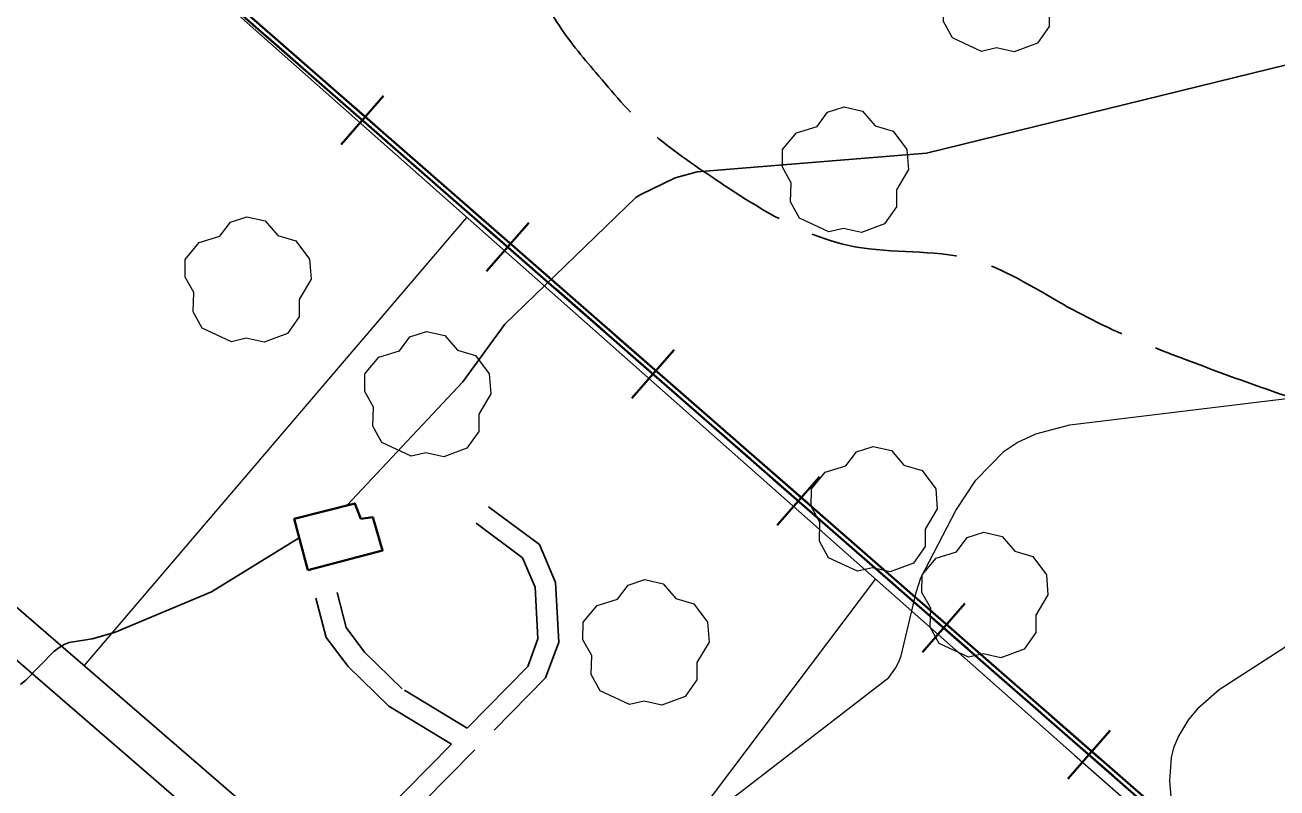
# Model space of a CAD drawing. Extents: x 480269 to 484877, y 4383588 to 4386804.
# Drawn here: x 483184 to 483378.6, y 4384938.8 to 4385057.4 of the extents above; entities that cross this region are included whole.
import ezdxf

# ---------------------------------------------------------------- set-up
doc = ezdxf.new("R2010")
doc.units = 0
doc.header["$LTSCALE"] = 3.8
doc.linetypes.add('LONG_DASHED', pattern=[7.5, 6, -1.5])
doc.linetypes.add('MEDIUM_DASHED', pattern=[4.5, 3, -1.5])
for name, color, linetype, lineweight in [('27', 7, 'Continuous', 25), ('29', 7, 'Continuous', 13), ('34', 7, 'Continuous', 35), ('37', 7, 'Continuous', 25), ('38', 7, 'Continuous', 25), ('47', 7, 'Continuous', 35), ('51', 7, 'Continuous', 13), ('8', 7, 'Continuous', 25), ('9', 7, 'Continuous', 13)]:
    doc.layers.add(name, color=color, linetype=linetype, lineweight=lineweight)

msp = doc.modelspace()

# ---------------------------------------------------------------- linework, layer by layer
at = {"layer": '27'}
msp.add_spline([(483727.16, 4385128.45), (483702.11, 4385129.24), (483649.65, 4385135.5), (483626.16, 4385132.37), (483588.58, 4385137.07), (483567.44, 4385128.45), (483561.17, 4385115.92), (483569.79, 4385101.04), (483587.01, 4385090.07), (483591.71, 4385074.4), (483579.96, 4385046.2), (483570.57, 4385028.19), (483559.61, 4385025.84), (483542.38, 4385040.72), (483515.76, 4385050.9), (483496.19, 4385065), (483481.31, 4385072.05), (483441.38, 4385059.52), (483420.24, 4385048.55), (483385, 4385062.65), (483357.6, 4385086.15), (483334.89, 4385110.44), (483327.07, 4385140.2), (483309.84, 4385151.17), (483298.1, 4385151.17), (483281.65, 4385134.72), (483253.47, 4385133.15), (483239.37, 4385137.85), (483220.58, 4385130.8), (483190.05, 4385142.55), (483153.25, 4385156.65), (483117.23, 4385145.69), (483096.09, 4385136.29), (483050.68, 4385162.14), (483002.13, 4385187.2), (482983.34, 4385195.04)], degree=3, dxfattribs=at)
at = {"layer": '29'}
for points in [[(483332.66, 4385053.29), (483328.12, 4385055.41), (483326.71, 4385057.95), (483326.81, 4385060.93), (483325.44, 4385063.34), (483325.48, 4385066.09), (483327.64, 4385068.69), (483330.83, 4385069.69), (483332.48, 4385071.88), (483335.05, 4385072.71), (483337.91, 4385072.06), (483339.86, 4385069.79), (483342.67, 4385068.97), (483344.8, 4385066.12), (483345.04, 4385062.99), (483343.16, 4385059.84), (483343.16, 4385057.16), (483341.34, 4385054.55), (483337.72, 4385053.21), (483334.95, 4385053.84)], [(483308.9, 4385025.22), (483304.36, 4385027.34), (483302.95, 4385029.88), (483303.05, 4385032.86), (483301.68, 4385035.27), (483301.72, 4385038.02), (483303.88, 4385040.62), (483307.07, 4385041.62), (483308.72, 4385043.81), (483311.29, 4385044.64), (483314.15, 4385043.99), (483316.1, 4385041.72), (483318.91, 4385040.9), (483321.04, 4385038.05), (483321.28, 4385034.92), (483319.4, 4385031.77), (483319.4, 4385029.09), (483317.58, 4385026.48), (483313.96, 4385025.14), (483311.19, 4385025.77)], [(483216.06, 4385008.15), (483211.52, 4385010.27), (483210.11, 4385012.81), (483210.21, 4385015.79), (483208.84, 4385018.2), (483208.88, 4385020.95), (483211.04, 4385023.55), (483214.23, 4385024.55), (483215.88, 4385026.74), (483218.45, 4385027.57), (483221.31, 4385026.92), (483223.26, 4385024.65), (483226.07, 4385023.83), (483228.2, 4385020.98), (483228.44, 4385017.85), (483226.56, 4385014.7), (483226.56, 4385012.02), (483224.74, 4385009.41), (483221.12, 4385008.07), (483218.35, 4385008.7)], [(483243.98, 4384990.33), (483239.44, 4384992.45), (483238.03, 4384994.99), (483238.13, 4384997.97), (483236.76, 4385000.38), (483236.8, 4385003.13), (483238.96, 4385005.73), (483242.15, 4385006.73), (483243.8, 4385008.92), (483246.37, 4385009.75), (483249.23, 4385009.1), (483251.18, 4385006.83), (483253.99, 4385006.01), (483256.12, 4385003.16), (483256.36, 4385000.03), (483254.48, 4384996.88), (483254.48, 4384994.2), (483252.66, 4384991.59), (483249.04, 4384990.25), (483246.27, 4384990.88)], [(483313.38, 4384972.45), (483308.84, 4384974.57), (483307.43, 4384977.11), (483307.53, 4384980.09), (483306.16, 4384982.5), (483306.2, 4384985.25), (483308.36, 4384987.85), (483311.55, 4384988.85), (483313.2, 4384991.04), (483315.77, 4384991.87), (483318.63, 4384991.22), (483320.58, 4384988.95), (483323.39, 4384988.13), (483325.52, 4384985.28), (483325.76, 4384982.15), (483323.88, 4384979), (483323.88, 4384976.32), (483322.06, 4384973.71), (483318.44, 4384972.37), (483315.67, 4384973)], [(483330.59, 4384959.09), (483326.05, 4384961.21), (483324.64, 4384963.75), (483324.74, 4384966.73), (483323.37, 4384969.14), (483323.41, 4384971.89), (483325.57, 4384974.49), (483328.76, 4384975.49), (483330.41, 4384977.68), (483332.98, 4384978.51), (483335.84, 4384977.86), (483337.79, 4384975.59), (483340.6, 4384974.77), (483342.73, 4384971.92), (483342.97, 4384968.79), (483341.09, 4384965.64), (483341.09, 4384962.96), (483339.27, 4384960.35), (483335.65, 4384959.01), (483332.88, 4384959.64)], [(483277.9, 4384951.73), (483273.36, 4384953.85), (483271.95, 4384956.39), (483272.05, 4384959.37), (483270.68, 4384961.78), (483270.72, 4384964.53), (483272.88, 4384967.13), (483276.07, 4384968.13), (483277.72, 4384970.32), (483280.29, 4384971.15), (483283.15, 4384970.5), (483285.1, 4384968.23), (483287.91, 4384967.41), (483290.04, 4384964.56), (483290.28, 4384961.43), (483288.4, 4384958.28), (483288.4, 4384955.6), (483286.58, 4384952.99), (483282.96, 4384951.65), (483280.19, 4384952.28)]]:
    msp.add_lwpolyline(points, close=True, dxfattribs=at)
at = {"layer": '34'}
for p, q in [((483228.86, 4385049.17), (483221.33, 4385055.75)), ((483238.27, 4385041.85), (483230.74, 4385048.43)), ((483238.27, 4385041.85), (483230.74, 4385048.43)), ((483240.15, 4385039.3), (483232.62, 4385045.88)), ((483233.1, 4385038.83), (483239.68, 4385046.36)), ((483251.44, 4385029.44), (483243.91, 4385036.02)), ((483260.86, 4385022.12), (483253.33, 4385028.7)), ((483260.86, 4385022.12), (483253.33, 4385028.7)), ((483262.74, 4385019.57), (483255.21, 4385026.15)), ((483255.68, 4385019.09), (483262.26, 4385026.63)), ((483274.03, 4385009.71), (483266.5, 4385016.29)), ((483283.45, 4385002.39), (483275.91, 4385008.97)), ((483283.45, 4385002.39), (483275.91, 4385008.97)), ((483285.33, 4384999.84), (483277.79, 4385006.42)), ((483278.27, 4384999.36), (483284.85, 4385006.9)), ((483296.61, 4384989.98), (483289.08, 4384996.56)), ((483306.03, 4384982.66), (483298.5, 4384989.24)), ((483306.03, 4384982.66), (483298.5, 4384989.24)), ((483307.91, 4384980.11), (483300.38, 4384986.69)), ((483300.86, 4384979.63), (483307.43, 4384987.16)), ((483319.2, 4384970.25), (483311.67, 4384976.83)), ((483328.62, 4384962.93), (483321.08, 4384969.51)), ((483328.62, 4384962.93), (483321.08, 4384969.51)), ((483330.5, 4384960.38), (483322.96, 4384966.96)), ((483323.44, 4384959.9), (483330.02, 4384967.43)), ((483341.78, 4384950.52), (483334.25, 4384957.1)), ((483351.2, 4384943.2), (483343.67, 4384949.78)), ((483351.2, 4384943.2), (483343.67, 4384949.78)), ((483346.03, 4384940.17), (483352.61, 4384947.7)), ((483353.08, 4384940.65), (483345.55, 4384947.23))]:
    msp.add_line(p, q, dxfattribs=at)
for points in [[(483464.12, 4384844.55), (483013.12, 4385238.55), (482720.12, 4385147.55)], [(483464.12, 4384844.55), (483013.12, 4385238.55), (482720.12, 4385147.55)], [(483466, 4384842), (483015, 4385236), (482722, 4385145)]]:
    msp.add_lwpolyline(points, dxfattribs=at)
at = {"layer": '37'}
for points in [[(483278.04, 4384763.7), (483388.31, 4384775.37), (483396.25, 4384777.5), (483401.8, 4384780.35), (483406.67, 4384784.64), (483410.91, 4384790.59), (483412.8, 4384795.66), (483413.03, 4384800.96), (483412.9, 4384805.24), (483411.9, 4384810.34), (483409.49, 4384815.21), (483404.8, 4384820.61), (483398.46, 4384824.66), (483380.67, 4384830.95), (483329.04, 4384849.79), (483319.89, 4384854.08), (483310.58, 4384858.59), (483303.26, 4384863.02), (483294.69, 4384869.69), (483265.36, 4384895.28), (483166.86, 4384980.49), (483085.09, 4385052.01)], [(483277.39, 4384769.88), (483387.17, 4384781.5), (483394, 4384783.33), (483398.27, 4384785.53), (483402.03, 4384788.83), (483405.38, 4384793.53), (483406.63, 4384796.91), (483406.81, 4384801), (483406.7, 4384804.54), (483405.96, 4384808.33), (483404.27, 4384811.74), (483400.69, 4384815.85), (483395.71, 4384819.03), (483378.57, 4384825.1), (483326.65, 4384844.04), (483317.22, 4384848.47), (483307.61, 4384853.12), (483299.73, 4384857.89), (483290.74, 4384864.89), (483261.29, 4384890.58), (483162.79, 4384975.79), (483081.03, 4385047.25)]]:
    msp.add_lwpolyline(points, dxfattribs=at)
at = {"layer": '38', "linetype": 'MEDIUM_DASHED'}
for points in [[(483256.02, 4384982.48), (483263.91, 4384976.6), (483266.43, 4384970.72), (483266.93, 4384961.45), (483264.88, 4384955.87), (483253.87, 4384944.68), (483241.46, 4384932.12), (483233.42, 4384928.15), (483229.84, 4384926.01)], [(483252.69, 4384948.07), (483242.58, 4384954.18), (483236.75, 4384959.89), (483233.87, 4384963.69), (483232.46, 4384969.13)]]:
    msp.add_lwpolyline(points, dxfattribs=at)
at = {"layer": '38'}
for points in [[(483254.1, 4384979.91), (483261.3, 4384974.54), (483263.26, 4384969.98), (483263.69, 4384961.93), (483262.11, 4384957.63), (483252.69, 4384948.07)], [(483250.24, 4384945.58), (483240.49, 4384951.48), (483234.2, 4384957.63), (483230.75, 4384962.18), (483229.17, 4384968.28)], [(483250.24, 4384945.58), (483239.56, 4384934.76), (483231.89, 4384930.97), (483227.28, 4384928.22)]]:
    msp.add_lwpolyline(points, dxfattribs=at)
at = {"layer": '38', "linetype": 'LONG_DASHED'}
msp.add_spline([(483191.41, 4385172.62), (483199.18, 4385164.92), (483210.2, 4385152.64), (483216.4, 4385142.97), (483224.72, 4385131.98), (483237.45, 4385125.24), (483244.64, 4385121.93), (483253.17, 4385116.33), (483258.55, 4385108.88), (483261.18, 4385098.85), (483261.29, 4385084.08), (483260.9, 4385080.56), (483262.31, 4385067.93), (483266.69, 4385057.75), (483272.69, 4385049.99), (483280.76, 4385041.19), (483290.56, 4385033.86), (483298.87, 4385028.57), (483312.94, 4385022.92), (483330.8, 4385021.02), (483345.47, 4385013.87), (483353.53, 4385009.78), (483365.16, 4385005.06), (483380.96, 4384999.4), (483392.8, 4384995.63), (483412.21, 4384989.49), (483426.88, 4384986.14), (483440.33, 4384980.88), (483449.91, 4384971.7), (483456.88, 4384963.51), (483459.13, 4384959.17), (483462.74, 4384954.22), (483463.87, 4384951.74), (483464.35, 4384942.25), (483465.12, 4384930.74), (483465.7, 4384927.75), (483467.32, 4384925.06)], degree=3, dxfattribs=at)
at = {"layer": '47'}
msp.add_lwpolyline([(483227.93, 4384972.62), (483225.81, 4384980.63), (483235.23, 4384983.01), (483236.16, 4384980.63), (483238.01, 4384980.88), (483239.53, 4384975.66)], close=True, dxfattribs=at)
at = {"layer": '51'}
for p, q in [((483193.14, 4384957.76), (483252.66, 4385027.47)), ((483316.15, 4384971.27), (483262.15, 4384899.69))]:
    msp.add_line(p, q, dxfattribs=at)
msp.add_lwpolyline([(483086.9, 4385174.35), (483229.36, 4385048.09), (483347.1, 4384943.87), (483471.81, 4384834.33), (483524.94, 4384677.86), (483563.45, 4384563.55), (483629, 4384366.69), (483674.71, 4384233.19), (483700.1, 4384145.59)], dxfattribs=at)
at = {"layer": '8'}
for points in [[(483402.86, 4385056.78), (483324.11, 4385037.48), (483288.43, 4385034.58), (483285.04, 4385033.61), (483279.69, 4385031.04), (483278.93, 4385030.56), (483258.56, 4385010.85), (483252.04, 4385001.89), (483233.99, 4384982.7)], [(483226.6, 4384977.63), (483212.94, 4384969.28), (483197.89, 4384962.93), (483194.39, 4384961.97), (483190.84, 4384961.36), (483190.04, 4384961.07), (483189.05, 4384960.47), (483188.44, 4384960), (483184.08, 4384955.51), (483183.26, 4384954.86)]]:
    msp.add_lwpolyline(points, dxfattribs=at)
at = {"layer": '9'}
for points in [[(483255.93, 4384914.82), (483257.78, 4384915.51), (483257.79, 4384915.52), (483293.47, 4384936.84), (483318.24, 4384955.93), (483319.28, 4384957.37), (483319.81, 4384958.35), (483320.15, 4384959.32), (483322.48, 4384969.18), (483323.21, 4384971.43), (483328.64, 4384981.91), (483331.77, 4384986.64), (483336.17, 4384991.14), (483338.17, 4384992.48), (483341.06, 4384993.8), (483346.38, 4384995.22), (483380.94, 4384999.42)], [(483382.26, 4384962.21), (483369.59, 4384954.01), (483366.23, 4384951.09), (483364.81, 4384949.42), (483363.26, 4384946.84), (483362.5, 4384945), (483362.1, 4384943.5), (483361.87, 4384939.87), (483362.15, 4384936.21)]]:
    msp.add_lwpolyline(points, dxfattribs=at)

doc.saveas('drawing.dxf')
